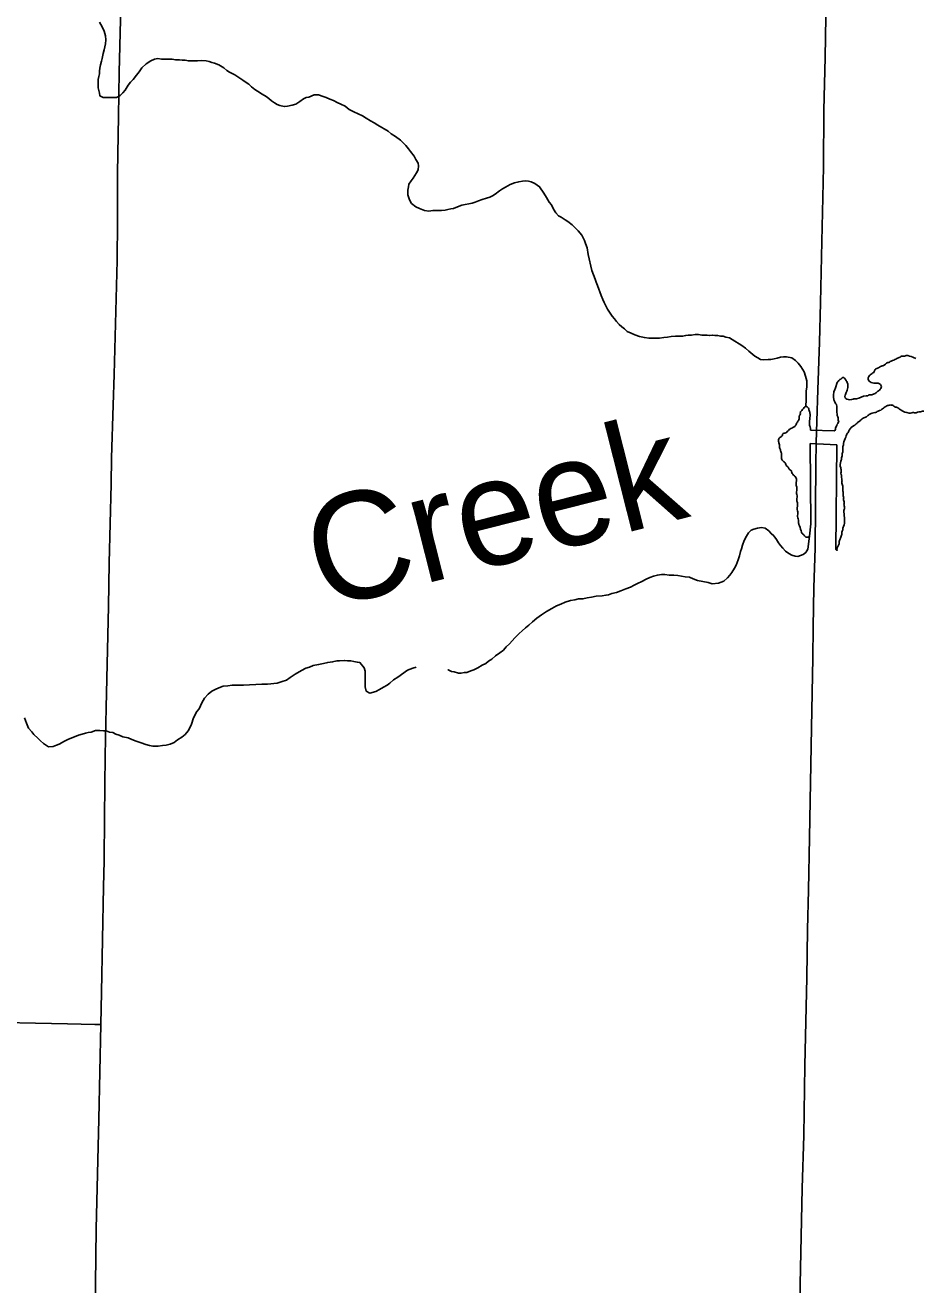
# Model space of a CAD drawing. Extents: x 2.1 to 73.9, y 4 to 26.
# Drawn here: x 46.07 to 46.3861, y 20.091 to 20.5378 of the extents above; entities that cross this region are included whole.
import ezdxf

# ---------------------------------------------------------------- set-up
doc = ezdxf.new("R2010")
doc.units = 0
for name, color, linetype in [('GM_X_County_Road', 7, 'Continuous'), ('GM_X_Minor_Lake', 7, 'Continuous'), ('GM_X_Minor_Lake_Text', 7, 'Continuous'), ('GM_X_Minor_River', 7, 'Continuous'), ('GM_X_Township_Road', 7, 'Continuous')]:
    doc.layers.add(name, color=color, linetype=linetype)

msp = doc.modelspace()

# ---------------------------------------------------------------- linework, layer by layer
at = {"layer": 'GM_X_County_Road'}
for points in [[(46.09689, 20.1833), (46.09715, 20.19481), (46.09787, 20.23211), (46.098, 20.24143), (46.09815, 20.25694), (46.09824, 20.26782), (46.0984, 20.27871), (46.09876, 20.29581), (46.09962, 20.33155), (46.09988, 20.34709), (46.10053, 20.37505), (46.10072, 20.38438), (46.10122, 20.40302), (46.10159, 20.4139), (46.10263, 20.45429), (46.10274, 20.46827), (46.10277, 20.4776), (46.10283, 20.48537), (46.10314, 20.50556), (46.10339, 20.52109), (46.10382, 20.53974), (46.10402, 20.54906), (46.10423, 20.55908)], [(46.09468, 20.06932), (46.0949, 20.08134), (46.09523, 20.11081), (46.09615, 20.14974), (46.09689, 20.1833)]]:
    msp.add_lwpolyline(points, dxfattribs=at)
at = {"layer": 'GM_X_Minor_Lake'}
for p, q in [((46.3571, 20.39392), (46.34874, 20.39415)), ((46.34884, 20.36093), (46.34862, 20.3894)), ((46.34862, 20.3894), (46.35811, 20.38895)), ((46.35811, 20.38895), (46.3577, 20.35181))]:
    msp.add_line(p, q, dxfattribs=at)
for points in [[(46.35819, 20.41108), (46.35754, 20.40922), (46.35719, 20.40819), (46.35702, 20.40784), (46.35702, 20.4075), (46.35685, 20.40681), (46.35685, 20.40664), (46.35685, 20.40647), (46.35685, 20.40629), (46.35685, 20.40595), (46.35702, 20.40492), (46.3572, 20.4044), (46.35737, 20.40406), (46.35771, 20.40354), (46.35789, 20.4032), (46.35806, 20.40251), (46.35806, 20.40217), (46.35806, 20.40165), (46.35806, 20.40096), (46.35823, 20.39941), (46.3584, 20.3989), (46.35858, 20.39855), (46.35858, 20.39821), (46.35858, 20.39786), (46.35858, 20.39752), (46.35875, 20.39718), (46.35858, 20.39683), (46.35841, 20.39649), (46.35823, 20.39632), (46.35806, 20.3958), (46.35755, 20.39494), (46.35755, 20.39425), (46.3571, 20.39392)], [(46.34834, 20.3565), (46.34884, 20.36093)]]:
    msp.add_lwpolyline(points, dxfattribs=at)
for points in [[(46.38608, 20.41955), (46.38552, 20.41976), (46.38326, 20.42058), (46.38269, 20.4206), (46.38211, 20.42042), (46.38135, 20.42044), (46.38078, 20.42027), (46.3802, 20.41991), (46.37962, 20.41973), (46.37904, 20.41937), (46.37827, 20.41901), (46.37732, 20.41865), (46.37674, 20.41829), (46.37616, 20.41811), (46.37442, 20.41702), (46.37385, 20.41685), (46.3725, 20.41612), (46.37192, 20.41595), (46.37153, 20.41539), (46.37113, 20.41464), (46.37055, 20.41427), (46.36938, 20.41317), (46.36917, 20.41222), (46.37028, 20.41105), (46.37122, 20.41083), (46.37236, 20.4108), (46.37349, 20.41039), (46.37384, 20.40924), (46.37345, 20.40868), (46.37286, 20.40813), (46.37189, 20.40739), (46.37131, 20.40703), (46.37016, 20.40668), (46.36959, 20.4067), (46.36901, 20.40633), (46.36844, 20.40635), (46.365, 20.4053), (46.36443, 20.40532), (46.36385, 20.40514), (46.36157, 20.4052), (46.36101, 20.4056), (46.36104, 20.40655), (46.36124, 20.40711), (46.36186, 20.40881), (46.3619, 20.41052), (46.36172, 20.41109), (46.36099, 20.41225), (46.36044, 20.41284), (46.35947, 20.4123), (46.35889, 20.41193), (46.3583, 20.41119), (46.35819, 20.41108)], [(46.35956, 20.35659), (46.35977, 20.35715), (46.35978, 20.35772), (46.36019, 20.35885), (46.3602, 20.35942), (46.36041, 20.35999), (46.36054, 20.36512), (46.36056, 20.36569), (46.36076, 20.36625), (46.36078, 20.36701), (46.3606, 20.36759), (46.36063, 20.36873), (46.36046, 20.36949), (46.36048, 20.37025), (46.36031, 20.37083), (46.36034, 20.37197), (46.36016, 20.37254), (46.3602, 20.37387), (46.35985, 20.3754), (46.35988, 20.37654), (46.35971, 20.37731), (46.35973, 20.37788), (46.35955, 20.37845), (46.3596, 20.38016), (46.35942, 20.38074), (46.35949, 20.38321), (46.35969, 20.38377), (46.35971, 20.38434), (46.35991, 20.3851), (46.35993, 20.38586), (46.36014, 20.38642), (46.36019, 20.38832), (46.36039, 20.38889), (46.36041, 20.38946), (46.36123, 20.39172), (46.36144, 20.39247), (46.36183, 20.39303), (46.36222, 20.39359), (46.36243, 20.39415), (46.36418, 20.39582), (46.36496, 20.39637), (46.36574, 20.39711), (46.36651, 20.39766), (46.36709, 20.39821), (46.36767, 20.39857), (46.36825, 20.39875), (46.36883, 20.39911), (46.3698, 20.39985), (46.37152, 20.40037), (46.3721, 20.40054), (46.37268, 20.40091), (46.37325, 20.40108), (46.37461, 20.402), (46.37576, 20.40273), (46.37691, 20.40307), (46.37748, 20.40306), (46.37805, 20.40285), (46.37861, 20.40246), (46.37974, 20.40205), (46.3803, 20.40165), (46.38086, 20.40125), (46.38368, 20.40023), (46.38425, 20.40021), (46.38502, 20.40038), (46.38616, 20.40035), (46.38673, 20.40052), (46.38769, 20.40069), (46.38845, 20.40086), (46.38921, 20.40084), (46.39018, 20.40138), (46.39075, 20.40156), (46.39132, 20.40154), (46.3919, 20.40171), (46.39305, 20.40244), (46.39363, 20.40262), (46.39421, 20.40298), (46.39498, 20.40353), (46.39617, 20.40521), (46.39694, 20.40576), (46.39752, 20.40593), (46.39829, 20.40629), (46.39925, 20.40684), (46.40001, 20.40701), (46.40116, 20.40736), (46.40193, 20.40752), (46.40269, 20.4075), (46.40345, 20.40767), (46.40478, 20.40764), (46.40555, 20.40781), (46.40859, 20.40772), (46.41085, 20.4069), (46.41141, 20.4065), (46.41254, 20.40609), (46.4131, 20.40589), (46.41367, 20.40587), (46.41462, 20.40566), (46.41538, 20.40564)], [(46.34874, 20.39415), (46.34858, 20.39529), (46.34841, 20.39587), (46.34852, 20.40024), (46.34817, 20.40139), (46.34799, 20.40196), (46.34706, 20.40256), (46.34589, 20.40145), (46.3451, 20.40033), (46.34509, 20.39976), (46.34469, 20.3992), (46.34467, 20.39844), (46.34426, 20.39731), (46.34387, 20.39675), (46.34366, 20.39619), (46.34327, 20.39563), (46.34249, 20.39508), (46.34172, 20.39472), (46.34114, 20.39436), (46.33998, 20.39325), (46.33882, 20.39271), (46.33862, 20.39214), (46.33784, 20.39159), (46.33745, 20.39103), (46.33742, 20.38989), (46.33759, 20.38932)], [(46.33759, 20.38932), (46.33776, 20.38855), (46.33775, 20.38798), (46.33792, 20.38741), (46.3381, 20.38683), (46.33845, 20.38568), (46.33842, 20.38454), (46.33859, 20.38378), (46.33914, 20.383), (46.3397, 20.38261), (46.34024, 20.38145), (46.3408, 20.38106), (46.34135, 20.38009), (46.34191, 20.3797), (46.34208, 20.37912), (46.34245, 20.37854), (46.343, 20.37795), (46.34356, 20.37737), (46.34373, 20.37679), (46.34367, 20.37451), (46.34385, 20.37394), (46.34379, 20.37166), (46.34396, 20.37089), (46.34391, 20.36899), (46.34409, 20.36842), (46.34403, 20.36595), (46.34419, 20.36518), (46.34415, 20.36347), (46.34432, 20.36271), (46.34449, 20.36175), (46.34447, 20.36118), (46.34483, 20.36022), (46.34553, 20.35792), (46.34589, 20.35734), (46.34645, 20.35695), (46.34682, 20.35637), (46.34739, 20.35616), (46.34815, 20.35633), (46.34834, 20.3565)], [(46.3577, 20.35181), (46.3581, 20.3515), (46.35811, 20.35207), (46.35832, 20.35263), (46.35872, 20.35357), (46.35893, 20.35414), (46.35894, 20.35471), (46.35915, 20.35527), (46.35935, 20.35583), (46.35956, 20.35659)]]:
    msp.add_spline(points, degree=3, dxfattribs=at)
at = {"layer": 'GM_X_Minor_River'}
for points in [[(46.0964, 20.53894), (46.09735, 20.53723), (46.09811, 20.5357), (46.09848, 20.53399), (46.09867, 20.53266), (46.09848, 20.53114), (46.09829, 20.53019), (46.09809, 20.52905), (46.09771, 20.52772), (46.09733, 20.52601), (46.09714, 20.52506), (46.09675, 20.52373), (46.09656, 20.52259), (46.09637, 20.52145), (46.09637, 20.5205), (46.09618, 20.51955)], [(46.09618, 20.51955), (46.09598, 20.5186), (46.09598, 20.51746), (46.09598, 20.51556), (46.09636, 20.51366), (46.09655, 20.51271), (46.09769, 20.51213), (46.0994, 20.51213), (46.10092, 20.51212), (46.10244, 20.51212), (46.10377, 20.51287), (46.10472, 20.51382), (46.10548, 20.51477), (46.10663, 20.51648), (46.10739, 20.51762), (46.10834, 20.51857), (46.10949, 20.52008), (46.11044, 20.52122), (46.11139, 20.52274), (46.11292, 20.52406), (46.11463, 20.5252), (46.11596, 20.52577), (46.1171, 20.52595), (46.11843, 20.52576), (46.11976, 20.52576), (46.12091, 20.52575), (46.12224, 20.52575), (46.12338, 20.52556), (46.12471, 20.52555), (46.12585, 20.52536), (46.1268, 20.52536), (46.12794, 20.52516), (46.12889, 20.52516), (46.13003, 20.52516), (46.13117, 20.52515), (46.13269, 20.52534), (46.13421, 20.52514), (46.13535, 20.52495), (46.1363, 20.52457), (46.13725, 20.52438), (46.13878, 20.5238), (46.14048, 20.52266), (46.14162, 20.5217), (46.14257, 20.52113), (46.14447, 20.52017), (46.14732, 20.51826), (46.14846, 20.5175), (46.14941, 20.51693), (46.15036, 20.51598), (46.1515, 20.51502), (46.15245, 20.51445), (46.15416, 20.5133), (46.15549, 20.51254), (46.15644, 20.51178), (46.15739, 20.51101), (46.15853, 20.51025), (46.15948, 20.50968), (46.16043, 20.50929), (46.16195, 20.50891), (46.16309, 20.5091), (46.1648, 20.50947), (46.16613, 20.50985), (46.16746, 20.51079), (46.1688, 20.51174), (46.16975, 20.51212), (46.1707, 20.5123), (46.1726, 20.51306), (46.17412, 20.51306), (46.17583, 20.51248), (46.17678, 20.5121), (46.17811, 20.51152), (46.17944, 20.51114), (46.18077, 20.51038), (46.1821, 20.5098), (46.18362, 20.50904), (46.18495, 20.50789), (46.18666, 20.50713), (46.18818, 20.50636), (46.1897, 20.5056), (46.19103, 20.50483), (46.19255, 20.50388), (46.19388, 20.50312), (46.19521, 20.50235), (46.19882, 20.50025), (46.19996, 20.4993), (46.20148, 20.49834), (46.20319, 20.49701), (46.20413, 20.49605), (46.20508, 20.4951), (46.20603, 20.49396), (46.20679, 20.493), (46.20812, 20.49129), (46.20869, 20.49015), (46.20945, 20.48881), (46.20963, 20.48786), (46.20944, 20.48653), (46.20887, 20.48539), (46.20773, 20.4835), (46.20696, 20.48255), (46.2062, 20.48141), (46.20601, 20.48046)], [(46.20601, 20.48046), (46.20582, 20.47932), (46.20581, 20.47761), (46.20638, 20.4759), (46.20714, 20.47456), (46.20866, 20.47342), (46.20999, 20.47284), (46.2117, 20.47208), (46.21322, 20.47188), (46.21474, 20.47207), (46.21645, 20.47207), (46.21778, 20.47206), (46.21911, 20.47225), (46.22007, 20.47244), (46.22102, 20.47262), (46.22197, 20.47281), (46.22349, 20.47338), (46.22501, 20.47394), (46.22863, 20.47469), (46.22977, 20.47507), (46.23091, 20.47545), (46.23224, 20.47601), (46.23376, 20.47639), (46.2349, 20.47677), (46.23585, 20.47733), (46.23681, 20.4779), (46.23833, 20.47904), (46.23947, 20.47979), (46.24042, 20.48036), (46.24214, 20.48131), (46.24366, 20.48187), (46.24518, 20.48225), (46.24651, 20.48244), (46.24765, 20.48262), (46.2486, 20.48243), (46.24955, 20.48224), (46.25088, 20.48166), (46.25259, 20.48052), (46.25411, 20.47823), (46.25506, 20.47671), (46.25601, 20.475), (46.25676, 20.47404), (46.25752, 20.47252), (46.25828, 20.47119), (46.25923, 20.47023), (46.26018, 20.46966), (46.2617, 20.46871), (46.26265, 20.46813), (46.26417, 20.46699), (46.26626, 20.46489), (46.26758, 20.46337), (46.26853, 20.46146), (46.26891, 20.46032), (46.26948, 20.4588), (46.26985, 20.45652), (46.27117, 20.45081), (46.27174, 20.44929), (46.27231, 20.44777), (46.27269, 20.44662), (46.27307, 20.44548), (46.27364, 20.44415), (46.27401, 20.4432), (46.27439, 20.44187), (46.27496, 20.44053), (46.27553, 20.43939), (46.2761, 20.43825), (46.27667, 20.43711), (46.27742, 20.43596), (46.27837, 20.43463), (46.27913, 20.43368), (46.27989, 20.43273), (46.28084, 20.43158), (46.28179, 20.43082), (46.28274, 20.43006), (46.28369, 20.4291), (46.28502, 20.42853), (46.28635, 20.42795), (46.28806, 20.42738), (46.28977, 20.42699), (46.29129, 20.4268), (46.29357, 20.42679), (46.29509, 20.42679), (46.29661, 20.42697), (46.29794, 20.42716), (46.29927, 20.42735), (46.3008, 20.42753), (46.30232, 20.42753), (46.30346, 20.42753), (46.30441, 20.42771), (46.30536, 20.4279), (46.3065, 20.4279), (46.30783, 20.42808), (46.30897, 20.42808), (46.31011, 20.42789), (46.31106, 20.42788), (46.31201, 20.42788), (46.31296, 20.42769), (46.31392, 20.42788), (46.31487, 20.42768), (46.31582, 20.42768), (46.31677, 20.42749)], [(46.31677, 20.42749), (46.31772, 20.42748), (46.31867, 20.4271), (46.32, 20.42691), (46.32095, 20.42634), (46.32437, 20.42423), (46.3257, 20.42328), (46.32683, 20.42214), (46.32892, 20.42042), (46.33006, 20.41985), (46.33101, 20.41927), (46.33215, 20.41908), (46.33367, 20.41927), (46.33463, 20.41926), (46.33577, 20.41945), (46.33691, 20.41964), (46.33805, 20.42001), (46.33919, 20.4202), (46.34014, 20.4202), (46.34204, 20.41981), (46.34337, 20.41886), (46.34432, 20.4179), (46.34527, 20.41676), (46.34584, 20.41581), (46.34641, 20.41486), (46.34697, 20.41333), (46.34735, 20.41162), (46.34735, 20.41067), (46.34735, 20.40953), (46.34716, 20.40801), (46.34715, 20.40649), (46.34715, 20.40497), (46.34706, 20.40256)], [(46.21997, 20.30915), (46.22016, 20.30915), (46.2213, 20.30857), (46.22225, 20.30838), (46.22377, 20.30799), (46.22472, 20.30799), (46.22586, 20.30818), (46.22681, 20.30818), (46.22814, 20.30874), (46.22929, 20.30912), (46.23062, 20.30988), (46.23214, 20.31082), (46.23347, 20.31139), (46.23442, 20.31215), (46.23557, 20.3129), (46.2369, 20.31404), (46.23842, 20.31518), (46.23976, 20.31612), (46.24071, 20.31726), (46.24185, 20.3184), (46.24376, 20.32048), (46.24528, 20.322), (46.24642, 20.32295), (46.24757, 20.32408), (46.24871, 20.32503), (46.25004, 20.32617), (46.25156, 20.3275), (46.25328, 20.32863), (46.25499, 20.32977), (46.25689, 20.3309), (46.25861, 20.33185), (46.26013, 20.33241), (46.26165, 20.33317), (46.26355, 20.33373), (46.26507, 20.33392), (46.26641, 20.3343), (46.26793, 20.33429), (46.26945, 20.33467), (46.27097, 20.33485), (46.27268, 20.33523), (46.27477, 20.33541), (46.27611, 20.3356), (46.27706, 20.33579), (46.2782, 20.33616), (46.27991, 20.33654), (46.28143, 20.3371), (46.28314, 20.33786), (46.28486, 20.33843), (46.28619, 20.33918), (46.28733, 20.33975), (46.28885, 20.34051), (46.29038, 20.34126), (46.29171, 20.34183), (46.29304, 20.34239), (46.29437, 20.34277), (46.29589, 20.34296), (46.29703, 20.34295), (46.29855, 20.34276), (46.30027, 20.34275), (46.3016, 20.34256), (46.30293, 20.34237), (46.30426, 20.34217), (46.30578, 20.34198), (46.30711, 20.3414), (46.30863, 20.34083), (46.31053, 20.34044), (46.31243, 20.34006), (46.31376, 20.33967), (46.31604, 20.33986), (46.31794, 20.34061), (46.31928, 20.34175), (46.32004, 20.3427), (46.3208, 20.34364), (46.32176, 20.34516), (46.32233, 20.3463), (46.32271, 20.34725), (46.32309, 20.3482), (46.32348, 20.34953), (46.32386, 20.35105), (46.32424, 20.352), (46.32462, 20.35333), (46.3252, 20.35504), (46.32596, 20.35656), (46.32672, 20.3577), (46.32767, 20.35864), (46.32862, 20.35902), (46.32996, 20.3594), (46.33129, 20.35958), (46.33262, 20.35939), (46.33395, 20.35843), (46.33471, 20.35748), (46.33566, 20.35672), (46.3366, 20.35539), (46.33736, 20.35424), (46.33812, 20.35329), (46.33888, 20.35234), (46.33983, 20.35119), (46.34097, 20.35043), (46.34211, 20.34986), (46.34325, 20.34947), (46.3442, 20.34928)], [(46.3442, 20.34928), (46.3461, 20.35004), (46.34705, 20.35079), (46.34782, 20.35193), (46.34833, 20.35649)], [(46.11535, 20.28207), (46.11725, 20.28207), (46.11877, 20.28225), (46.1201, 20.28244), (46.12143, 20.28281), (46.12295, 20.28338), (46.1241, 20.28433), (46.12562, 20.28527), (46.12676, 20.28622), (46.1279, 20.28755), (46.12848, 20.2885), (46.12905, 20.28982), (46.12981, 20.2921), (46.13096, 20.29438), (46.13172, 20.29533), (46.13267, 20.29742), (46.13363, 20.29913), (46.13496, 20.30045), (46.13629, 20.30159), (46.13744, 20.30216), (46.13877, 20.30272), (46.14029, 20.30329), (46.142, 20.30347), (46.14352, 20.30366), (46.14505, 20.30366), (46.14752, 20.30365), (46.15398, 20.30401), (46.15607, 20.30401), (46.1595, 20.30438), (46.16121, 20.30494), (46.16273, 20.30551), (46.16406, 20.30645), (46.16578, 20.30759), (46.16806, 20.30891), (46.16958, 20.30967), (46.17091, 20.31005), (46.17225, 20.31061), (46.17415, 20.31099), (46.17586, 20.31136), (46.17738, 20.31174), (46.17909, 20.31192), (46.18062, 20.3123), (46.18157, 20.3123), (46.18328, 20.31248), (46.18442, 20.31229), (46.18556, 20.31228), (46.1867, 20.31209), (46.18784, 20.3119), (46.18879, 20.31171), (46.19031, 20.3098), (46.19069, 20.30866), (46.19068, 20.30752), (46.19068, 20.30562), (46.19068, 20.30448), (46.19068, 20.30315), (46.19105, 20.30162), (46.19238, 20.30086), (46.19448, 20.30142), (46.19581, 20.30218), (46.19714, 20.30294), (46.19847, 20.30369), (46.19942, 20.30445), (46.20076, 20.30559), (46.20228, 20.30654), (46.20571, 20.309), (46.20666, 20.30937), (46.20761, 20.30975), (46.20875, 20.31013)], [(46.06973, 20.29208), (46.07049, 20.29018), (46.07124, 20.28847), (46.07238, 20.28713), (46.07314, 20.28618), (46.07447, 20.28485), (46.07542, 20.28389), (46.07656, 20.28294), (46.07827, 20.2818), (46.07998, 20.28198), (46.08112, 20.28236), (46.08207, 20.28273), (46.08398, 20.28387), (46.08512, 20.28444), (46.08892, 20.28595), (46.09025, 20.28632), (46.0914, 20.2867), (46.09235, 20.28689), (46.09349, 20.28707), (46.09501, 20.28764), (46.09653, 20.28764), (46.09786, 20.28744), (46.09881, 20.28744), (46.09995, 20.28706), (46.10109, 20.28686), (46.10223, 20.28629), (46.10337, 20.28591), (46.1047, 20.28533), (46.1066, 20.28495), (46.10793, 20.28437), (46.10945, 20.2838), (46.11116, 20.28322), (46.11287, 20.28265), (46.1142, 20.28226), (46.11535, 20.28207)]]:
    msp.add_lwpolyline(points, dxfattribs=at)
at = {"layer": 'GM_X_Township_Road'}
for points in [[(46.34431, 20.0553), (46.34506, 20.09107), (46.34576, 20.12528), (46.34629, 20.14394), (46.34673, 20.16882), (46.34744, 20.19991), (46.34768, 20.21702), (46.34797, 20.23102), (46.34835, 20.24968), (46.34911, 20.28856), (46.34949, 20.31344), (46.34965, 20.32432), (46.34994, 20.33832), (46.35034, 20.35229), (46.35066, 20.38184), (46.35069, 20.38961), (46.35096, 20.39735), (46.35134, 20.4085), (46.35193, 20.42534), (46.3523, 20.43932), (46.35275, 20.46109), (46.35308, 20.47664), (46.35327, 20.48752), (46.35348, 20.50772), (46.35388, 20.52637), (46.35425, 20.54815)], [(45.58997, 20.19199), (45.59112, 20.19197), (45.60708, 20.19171), (45.62278, 20.19163), (45.66472, 20.19094), (45.71271, 20.19026), (45.74203, 20.18974), (45.76702, 20.18922), (45.79354, 20.18906), (45.85091, 20.18802), (45.90521, 20.18689), (45.95338, 20.18594), (45.97837, 20.1855), (46.01526, 20.1849), (46.05098, 20.18421), (46.08508, 20.18351), (46.09473, 20.18334), (46.09689, 20.1833)]]:
    msp.add_lwpolyline(points, dxfattribs=at)

# ---------------------------------------------------------------- texts
at = {"layer": 'GM_X_Minor_Lake_Text'}
msp.add_text('Creek', height=0.037897, rotation=14.2036, dxfattribs=at).set_placement((46.17547, 20.33043))

doc.saveas('drawing.dxf')
